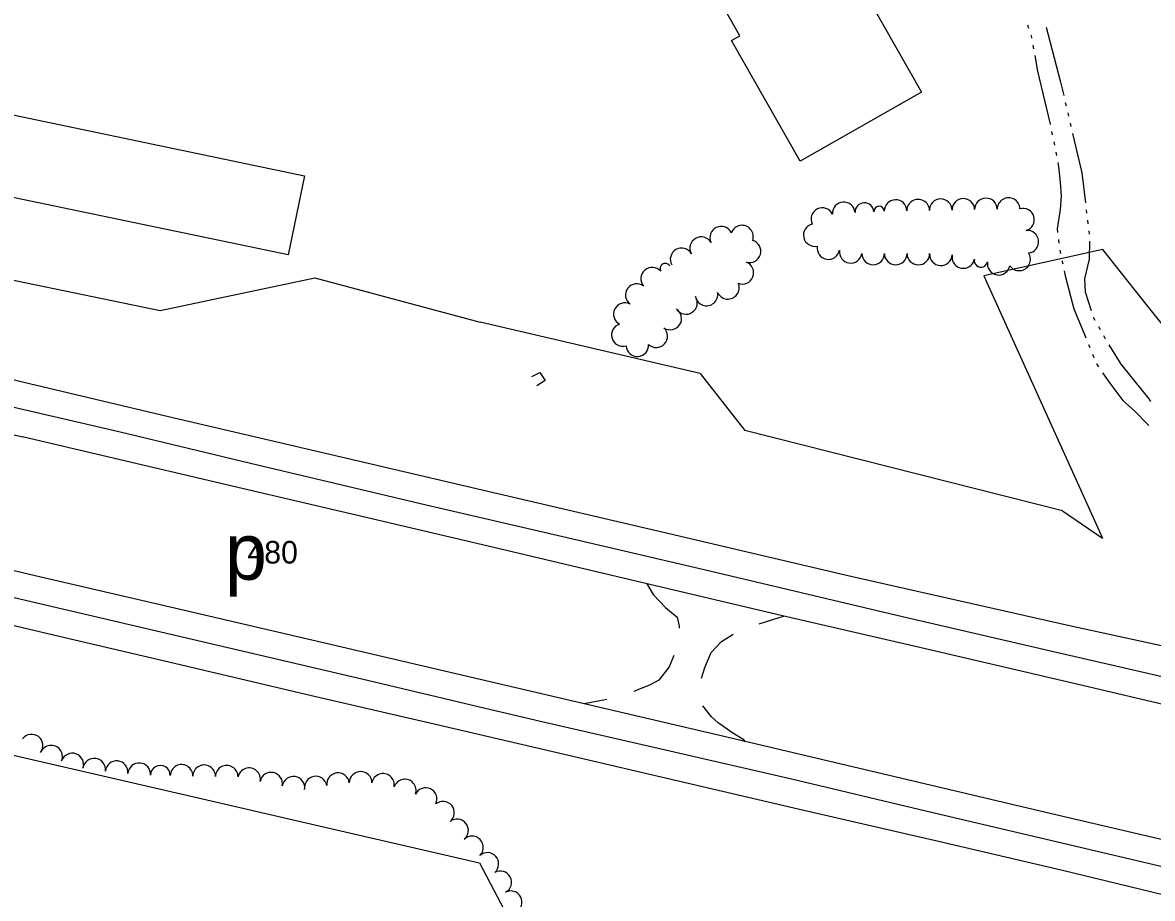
# Model space of a CAD drawing. Extents: x -25029 to 2274964, y -81170 to 687028.
# Drawn here: x -9748 to -8748, y -68311 to -67535 of the extents above; entities that cross this region are included whole.
import ezdxf

# ---------------------------------------------------------------- set-up
doc = ezdxf.new("R2010")
doc.units = 0
for name, color, linetype in [('81911BEA - RW_X_Fee_RW', 7, 'Continuous'), ('BLDG', 7, 'Continuous'), ('CULVERT', 7, 'Continuous'), ('DRIVWY', 7, 'Continuous'), ('GE_X_CL_2000', 7, 'Continuous'), ('INTERSTATE', 7, 'Continuous'), ('ROAD-NAME', 7, 'Continuous'), ('TREES', 7, 'Continuous'), ('WATER', 7, 'Continuous')]:
    doc.layers.add(name, color=color, linetype=linetype)

msp = doc.modelspace()

# ---------------------------------------------------------------- linework, layer by layer
at = {"layer": '81911BEA - RW_X_Fee_RW'}
for p, q in [((-10052.04, -67702.67), (-9626.66, -67790.27)), ((-9626.66, -67790.27), (-9489.66, -67761.5)), ((-9489.66, -67761.5), (-9343.42, -67800.58)), ((-8897.55, -67759.67), (-8792.65, -67991.87)), ((-9148.69, -67846.23), (-9343.42, -67800.58)), ((-9148.69, -67846.23), (-9109.15, -67896.6)), ((-8827.96, -67967.72), (-9109.15, -67896.6)), ((-8827.96, -67967.72), (-8792.65, -67991.87)), ((-9344.04, -68279.39), (-9278.77, -68402.68))]:
    msp.add_line(p, q, dxfattribs=at)
for points in [[(-8792.22, -67736.29), (-8797.99, -67737.57), (-8818.95, -67742.22), (-8897.55, -67759.67)], [(-8713.15, -67835.86), (-8764.14, -67771.65), (-8792.22, -67736.29)], [(-10325.81, -68052.43), (-10107.83, -68102.82), (-10056.13, -68114.77), (-9937.32, -68142.24), (-9665.81, -68205), (-9585.37, -68223.6), (-9504.93, -68242.19), (-9424.49, -68260.79), (-9344.04, -68279.39)]]:
    msp.add_lwpolyline(points, dxfattribs=at)
at = {"layer": 'BLDG'}
msp.add_lwpolyline([(-9102.81, -67332.84), (-8952.72, -67597.14), (-9060.23, -67658.2), (-9120.94, -67551.29), (-9113.41, -67547.02), (-9141.24, -67498.02), (-9150.29, -67503.16), (-9211.85, -67394.76)], close=True, dxfattribs=at)
for points in [[(-9748.36, -67691.95), (-10180.63, -67601.72), (-10140.01, -67407.09), (-10069.89, -67421.72)], [(-10069.89, -67421.72), (-10095.91, -67546.37), (-9748.36, -67618.92)], [(-9748.36, -67618.92), (-9498.83, -67671), (-9513.44, -67740.99), (-9748.36, -67691.95)]]:
    msp.add_lwpolyline(points, dxfattribs=at)
at = {"layer": 'CULVERT'}
msp.add_lwpolyline([(-9297.69, -67848.62), (-9290.62, -67845.17), (-9285.85, -67852.41), (-9293.3, -67856.9)], dxfattribs=at)
at = {"layer": 'DRIVWY'}
msp.add_line((-9231.29, -68134.83), (-9251.29, -68138.53), dxfattribs=at)
for points in [[(-9195.74, -68032.35), (-9190.29, -68041.8), (-9179.36, -68053.36), (-9169.05, -68061.94), (-9167.27, -68069.86), (-9167.33, -68071.51)], [(-9096.41, -68067.72), (-9078.7, -68062.18), (-9074.7, -68060.8)], [(-9147.45, -68115.83), (-9144.64, -68106.34), (-9139.01, -68093.04), (-9129.9, -68083.22), (-9122.59, -68078.87), (-9119.35, -68076.96)], [(-9172.06, -68095.87), (-9175.96, -68105.72), (-9185.21, -68117.6), (-9193.55, -68122.12), (-9201.65, -68125.28), (-9207.41, -68127.49)], [(-9108.43, -68172.1), (-9109.89, -68170.49), (-9119.8, -68164.62), (-9132.72, -68155.34), (-9138.78, -68150.06), (-9146.34, -68140.28)]]:
    msp.add_lwpolyline(points, dxfattribs=at)
at = {"layer": 'GE_X_CL_2000'}
for points in [[(-8392.69, -68190.65), (-8522.55, -68162.13), (-8586.36, -68147.34), (-8644.12, -68133.95), (-8721.79, -68118.67), (-8835.96, -68092.36), (-8969.5, -68061.49), (-9144, -68020.32), (-9270.07, -67990.82), (-9391.31, -67962.53), (-9546.64, -67925.9), (-9663.24, -67897.78), (-9781.86, -67870.27), (-9903.69, -67841.58), (-9991.44, -67821.1), (-10103, -67794.2), (-10212.27, -67768.64), (-10440.45, -67715.29), (-10580.49, -67682.73), (-10710.01, -67652.29), (-10738.54, -67644.26), (-10740.55, -67643.7)], [(-11032.42, -67751.77), (-10997.99, -67762.16), (-10784.22, -67808.16), (-10740.03, -67817.53), (-10652.21, -67836.14), (-10534.58, -67862.38), (-10389.4, -67896.1), (-10260.39, -67926.16), (-10115.05, -67960.12), (-10000.02, -67987.08), (-9908.23, -68008.68), (-9831.38, -68026.69), (-9726.92, -68051.22), (-9442.96, -68117.71), (-9345.09, -68140.81), (-9288.68, -68154.13), (-9175.54, -68180.04), (-9067.85, -68204.97), (-8949.06, -68233.27), (-8676.8, -68297.39), (-8542.98, -68328.32), (-8394.18, -68363.67)]]:
    msp.add_lwpolyline(points, dxfattribs=at)
at = {"layer": 'INTERSTATE'}
for points in [[(-9748.36, -67853.84), (-9753.11, -67852.71), (-9868.79, -67825.65), (-10001.45, -67794.18), (-10114.66, -67767.61), (-10223.14, -67742.34), (-10402.51, -67700.14), (-10523.49, -67670.45), (-10623.12, -67644.82), (-10708.89, -67621.72), (-10750.11, -67610.33), (-10787.08, -67599.47), (-10807.97, -67593.34)], [(-10808.01, -67653.77), (-10786.09, -67658.93), (-10722.32, -67673.73), (-10667.04, -67686.5), (-10612.12, -67699.39), (-10549.6, -67714.43), (-10487.47, -67728.57), (-10425.08, -67743.47), (-10353.43, -67760.36), (-10300.44, -67773.26), (-10234.79, -67787.71), (-10174.05, -67802.42), (-10112.95, -67816.32), (-10036.51, -67834.93), (-9960.95, -67852.49), (-9869.07, -67874.1), (-9781.7, -67894.27), (-9748.36, -67902.13)], [(-9748.36, -68022.55), (-9892.84, -67988.42), (-10040.75, -67953.96), (-10153.39, -67927.06), (-10273.12, -67899.19), (-10366.1, -67877.62), (-10433.64, -67861.67), (-10513.37, -67842.76), (-10556.44, -67832.83), (-10603.96, -67821.66), (-10648.11, -67811.15), (-10683.36, -67802.96), (-10726.61, -67792.54), (-10782.57, -67779.48), (-10808.1, -67773.6)], [(-10808.14, -67827.01), (-10758.36, -67838.16), (-10674.08, -67855.27), (-10594.98, -67872.24), (-10527.57, -67887.77), (-10444.61, -67907.54), (-10376.52, -67923.29), (-10318.72, -67937.03), (-10250.98, -67953.19), (-10178.58, -67970.17), (-10109.53, -67986.29), (-10041.99, -68002.24), (-9960.88, -68021.27), (-9883.4, -68039.5), (-9803.51, -68058.07), (-9748.36, -68070.95)], [(-7963.71, -68253.26), (-8097.24, -68224.91), (-8223.02, -68197.78), (-8299.05, -68181.74), (-8359.88, -68168.52), (-8411.26, -68158.1), (-8464.42, -68146.58), (-8526.37, -68133.14), (-8585.4, -68120.66), (-8660.26, -68104.53), (-8821.64, -68069.4), (-9015.25, -68025.76), (-9181.19, -67986.91), (-9327.86, -67952.61), (-9480.22, -67916.92), (-9619.21, -67884.5), (-9748.36, -67853.84)], [(-8032.18, -68305.33), (-8086.37, -68292.47), (-8178.12, -68271.27), (-8245.54, -68255.13), (-8302.87, -68242.06), (-8376.37, -68224.95), (-8440.37, -68209.5), (-8511, -68192.87), (-8600.52, -68172.15), (-8660.21, -68157.59), (-8810.18, -68122.33), (-8953.01, -68089.04), (-9075.82, -68060.54), (-9210.55, -68028.86), (-9331.29, -68000.28), (-9453.2, -67971.46), (-9554, -67947.94), (-9687.02, -67916.59), (-9748.36, -67902.13)], [(-8058.22, -68418.75), (-8131.7, -68401.15), (-8213, -68382.2), (-8296.38, -68362.93), (-8383.73, -68342.18), (-8467.76, -68322.81), (-8702.71, -68267.5), (-8832.72, -68237.03), (-9120.01, -68169.37), (-9311.72, -68124.33), (-9474.78, -68086.19), (-9614.05, -68053.83), (-9737.2, -68025.18), (-9748.36, -68022.55)], [(-9748.36, -68070.95), (-9715.88, -68078.53), (-9608.98, -68103.61), (-9492.7, -68131.03), (-9384.08, -68156.29), (-9279.16, -68180.63), (-9169.31, -68206.27), (-9056.8, -68232.82), (-8937.82, -68260.25), (-8828.11, -68285.89), (-8660.03, -68326.43), (-8632.99, -68332.95), (-8573.17, -68347.54), (-8530.76, -68358.35), (-8477.08, -68372.32), (-8424.95, -68386.41), (-8372.26, -68400.99), (-8321.6, -68415.4), (-8278.12, -68428.46), (-8229.98, -68442.67), (-8175.1, -68459.26), (-8125.43, -68474.49), (-8081.69, -68488.47), (-8035.37, -68502.85)]]:
    msp.add_lwpolyline(points, dxfattribs=at)
at = {"layer": 'TREES'}
for centre, radius, start, end in [((-9021.58, -67704.33), 10, 3.58206, 183.58206), ((-9003.27, -67703.3), 8.35, 2.77103, 182.77103), ((-8975.71, -67702.28), 10, 1.01023, 181.01023), ((-8955.72, -67701.92), 10, 1.01024, 181.01024), ((-8935.72, -67701.57), 10, 1.01023, 181.01023), ((-8915.72, -67701.22), 10, 1.01023, 181.01023), ((-8895.73, -67700.87), 10, 1.01023, 181.01023), ((-8875.73, -67700.51), 10, 1.01024, 181.01024), ((-9040.54, -67709.37), 10, 26.22283, 206.22283), ((-8990.32, -67702.68), 4.61, 2.77104, 182.77104), ((-8862.88, -67709.92), 10, 286.53706, 106.53706), ((-9130.05, -67725.84), 10, 25.80469, 205.80469), ((-9111.64, -67724.9), 10, 340.03562, 160.03563), ((-9047.26, -67723.54), 10, 102.97234, 282.97234), ((-9147.74, -67735.15), 10, 29.69994, 209.69994), ((-8859.06, -67729.46), 10, 275.62599, 95.62599), ((-9165.11, -67745.06), 10, 29.69994, 209.69994), ((-9104.99, -67737.94), 10, 254.09584, 74.09584), ((-9035.18, -67735.07), 10, 169.67789, 349.67789), ((-9015.45, -67738.36), 10, 171.38855, 351.38855), ((-9111.36, -67756.87), 10, 248.65985, 68.65984), ((-8995.57, -67739.88), 10, 179.90839, 359.90839), ((-8975.57, -67739.91), 10, 179.90839, 359.90839), ((-8955.57, -67739.94), 10, 179.90839, 359.90839), ((-8935.58, -67740.51), 10, 176.82939, 356.82939), ((-8915.79, -67743), 10, 168.82871, 348.82871), ((-8900.15, -67746.09), 5.93, 168.82871, 348.82871), ((-8884.48, -67748.94), 10, 170.1842, 350.18419), ((-8866.35, -67745.03), 10, 214.17132, 34.17133), ((-9191.15, -67762.14), 10, 40.6875, 220.6875), ((-9179.59, -67753.27), 4.61, 30.59064, 210.59064), ((-9204.71, -67776.67), 10, 53.26906, 233.26906), ((-9124.15, -67770.23), 10, 203.89585, 23.89585), ((-9143.11, -67776.17), 10, 190.88903, 10.88903), ((-9215.32, -67793.55), 10, 62.43187, 242.43187), ((-9161.26, -67783.6), 10, 213.60955, 33.60955), ((-9175.15, -67797.44), 10, 236.20355, 56.20355), ((-9217.1, -67812), 10, 106.5578, 286.5578), ((-9187.5, -67813.1), 10, 227.2739, 47.2739), ((-9204.26, -67821.02), 10, 183.28065, 3.28065), ((-9740.37, -68175.55), 10, 323.07745, 143.07745), ((-9723.1, -68185.29), 10, 338.08098, 158.08098), ((-9704.36, -68192.27), 10, 341.0516, 161.0516), ((-9684.99, -68196.81), 10, 352.52821, 172.52821), ((-9665.12, -68199.09), 10, 354.38337, 174.38337), ((-9645.21, -68200.91), 10, 355.20662, 175.20662), ((-9626.47, -68201.92), 8.78, 358.86692, 178.86692), ((-9607.69, -68202.29), 10, 358.86692, 178.86692), ((-9587.7, -68202.68), 10, 358.86692, 178.86692), ((-9567.7, -68203.08), 10, 358.86692, 178.86692), ((-9547.9, -68205.26), 10, 348.53618, 168.53618), ((-9528.3, -68209.24), 10, 348.54939, 168.54939), ((-9508.63, -68212.83), 10, 350.74718, 170.74718), ((-9488.91, -68212.69), 10, 10.05184, 190.05184), ((-9469.15, -68209.66), 10, 7.39042, 187.39042), ((-9449.23, -68208.49), 10, 359.35088, 179.35088), ((-9429.38, -68210.31), 10, 350.15458, 170.15458), ((-9410.06, -68215.23), 10, 341.28403, 161.28403), ((-9391.59, -68222.81), 10, 334.05416, 154.05416), ((-9376.3, -68234.95), 10, 309.08236, 129.08236), ((-9363.81, -68250.57), 10, 308.1835, 128.1835), ((-9350.65, -68265.59), 10, 314.29019, 134.29019), ((-9337.05, -68280.25), 10, 311.43643, 131.43643), ((-9325.65, -68296.53), 10, 298.54924, 118.54924), ((-9316.31, -68314.12), 9.92, 297.33753, 117.33753)]:
    msp.add_arc(centre, radius, start, end, dxfattribs=at)
at = {"layer": 'WATER'}
for p, q in [((-8858.89, -67537.34), (-8857.92, -67540.31)), ((-8854.2, -67555.45), (-8853.63, -67558.53)), ((-8825.48, -67606.19), (-8824.76, -67609.23)), ((-8823.33, -67615.31), (-8822.61, -67618.35)), ((-8821.17, -67624.44), (-8820.45, -67627.48)), ((-8837.56, -67631.76), (-8836.97, -67634.83)), ((-8835.77, -67640.97), (-8835.17, -67644.03)), ((-8833.98, -67650.17), (-8833.38, -67653.24)), ((-8806.99, -67701.13), (-8806.63, -67704.24)), ((-8805.9, -67710.44), (-8805.54, -67713.55)), ((-8831.57, -67727.6), (-8831.18, -67730.7)), ((-8804.81, -67719.76), (-8804.45, -67722.86)), ((-8830.34, -67736.89), (-8829.7, -67739.95)), ((-8828.44, -67746.08), (-8827.81, -67749.14)), ((-8796.17, -67804.36), (-8794.65, -67807.09)), ((-8791.6, -67812.55), (-8790.08, -67815.27)), ((-8804.95, -67820.33), (-8803.75, -67823.21)), ((-8801.36, -67828.99), (-8800.16, -67831.87))]:
    msp.add_line(p, q, dxfattribs=at)
for points in [[(-8855.98, -67546.25), (-8855.79, -67546.83), (-8855.33, -67549.31)], [(-8842.31, -67539.53), (-8830.01, -67587), (-8826.92, -67600.11)], [(-8852.5, -67564.67), (-8849.97, -67578.38), (-8838.79, -67625.47), (-8838.76, -67625.63)], [(-8819.02, -67633.56), (-8810.77, -67668.5), (-8807.71, -67694.92)], [(-8832.19, -67659.37), (-8831.51, -67662.85), (-8830.05, -67676.93), (-8829.01, -67688.86), (-8830.14, -67700.93), (-8832.78, -67717.9), (-8832.34, -67721.4)], [(-8803.94, -67729.08), (-8804.36, -67744.97), (-8808.48, -67762.36), (-8808.03, -67773.81), (-8802.67, -67790.23)], [(-8826.55, -67755.26), (-8825.62, -67759.76), (-8818.07, -67788.8), (-8808.64, -67811.43), (-8807.34, -67814.55)], [(-8800.73, -67796.17), (-8800.7, -67796.25), (-8799.22, -67798.9)], [(-8787, -67820.71), (-8776.42, -67837.91), (-8751.68, -67868.59), (-8749.94, -67870.91)], [(-8797.77, -67837.65), (-8797.69, -67837.83), (-8796.03, -67840.24)], [(-8792.49, -67845.39), (-8786, -67854.8), (-8774.66, -67869.96), (-8764.3, -67879.15), (-8752.38, -67891.25), (-8751.43, -67892.14)]]:
    msp.add_lwpolyline(points, dxfattribs=at)

# ---------------------------------------------------------------- texts
at = {"layer": 'ROAD-NAME'}
for s, height, p in [('p', 50, (-9569.3, -68028.68)), ('480', 20, (-9549.35, -68014.34))]:
    msp.add_text(s, height=height, dxfattribs=at).set_placement(p)

doc.saveas('drawing.dxf')
